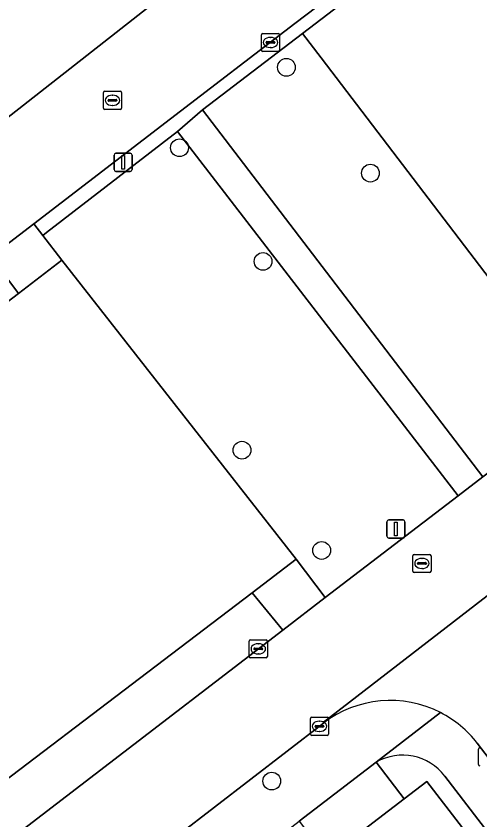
# Model space of a CAD drawing. Extents: x 159352 to 160617, y 385888 to 387323.
# Drawn here: x 159923.63 to 159949.18, y 386787.94 to 386832.2 of the extents above; entities that cross this region are included whole.
import ezdxf

# ---------------------------------------------------------------- set-up
doc = ezdxf.new("R2010")
doc.units = 0
for name, color, linetype in [('IMGEO_Boom', 7, 'Continuous'), ('IMGEO_Erf', 7, 'Continuous'), ('IMGEO_Groenvoorziening', 7, 'Continuous'), ('IMGEO_Hek', 7, 'Continuous'), ('IMGEO_Kolk', 7, 'Continuous'), ('IMGEO_Lichtmast', 7, 'Continuous'), ('IMGEO_Pand', 7, 'Continuous'), ('IMGEO_Rijbaan_lokaal_open', 7, 'Continuous'), ('IMGEO_Rioolput', 7, 'Continuous'), ('IMGEO_Voetpad_open', 7, 'Continuous')]:
    doc.layers.add(name, color=color, linetype=linetype)

msp = doc.modelspace()

# ---------------------------------------------------------------- linework, layer by layer
at = {"layer": 'IMGEO_Boom'}
for centre in [(159938.522, 386829.381), (159932.631, 386824.953), (159943.152, 386823.554), (159937.234, 386818.694), (159936.074, 386808.299), (159940.464, 386802.778), (159937.716, 386790.077)]:
    msp.add_circle(centre, 0.489, dxfattribs=at)
at = {"layer": 'IMGEO_Erf'}
msp.add_lwpolyline([(159943.471, 386791.117), (159945.011, 386789.104), (159946.266, 386790.064), (159950.184, 386784.957), (159954.011, 386779.967), (159957.838, 386774.978), (159961.665, 386769.988), (159965.492, 386764.999), (159969.319, 386760.01), (159973.146, 386755.02), (159976.973, 386750.031), (159980.8, 386745.042), (159984.627, 386740.053), (159988.454, 386735.064), (159992.281, 386730.074), (159996.107, 386725.086), (159999.935, 386720.095), (160000, 386720.011), (160004.033, 386714.753), (160004.827, 386715.354), (160000, 386721.641), (159978.228, 386750), (159947.245, 386790.358)], dxfattribs=at)
msp.add_arc((159944.928, 386788.599), 2.909, 37.199, 120.0585, dxfattribs=at)
at = {"layer": 'IMGEO_Groenvoorziening'}
for points in [[(159970.81, 386855.217), (159939.41, 386831.24), (159940.432, 386829.902), (159950.578, 386816.621), (159983.414, 386841.646)], [(159985.97, 386840.253), (159985.86, 386840.415), (159985.588, 386840.795), (159985.389, 386841.062), (159985.097, 386841.442), (159984.983, 386841.588), (159984.778, 386841.85), (159984.572, 386842.111), (159984.366, 386842.372), (159983.414, 386841.646), (159950.578, 386816.621), (159940.432, 386829.902), (159939.41, 386831.24), (159933.891, 386827.035), (159949.348, 386806.828), (159954.009, 386810.376), (159960.425, 386815.31), (159962.669, 386817.035), (159986.074, 386835.033)]]:
    msp.add_lwpolyline(points, dxfattribs=at)
for points in [[(159932.529, 386825.849), (159925.295, 386820.278), (159925.098, 386820.127), (159926.148, 386818.757), (159939.052, 386802.293), (159940.662, 386800.19), (159947.978, 386805.78)], [(159926.148, 386818.757), (159923.767, 386816.932), (159902.979, 386801.043), (159900.713, 386799.262), (159914.643, 386781.279), (159915.146, 386780.63), (159917.148, 386782.159), (159917.628, 386782.525), (159917.092, 386783.163), (159915.836, 386784.665), (159936.633, 386800.439), (159939.052, 386802.293)], [(159923.767, 386816.932), (159922.719, 386818.298), (159902.209, 386802.51), (159901.974, 386802.329), (159902.979, 386801.043)], [(159938.325, 386798.396), (159936.633, 386800.439), (159915.836, 386784.665), (159917.092, 386783.163), (159917.628, 386782.525)]]:
    msp.add_lwpolyline(points, close=True, dxfattribs=at)
at = {"layer": 'IMGEO_Hek'}
msp.add_lwpolyline([(159939.41, 386831.24), (159940.432, 386829.902), (159950.578, 386816.621), (159983.414, 386841.646), (159984.607, 386842.555)], dxfattribs=at)
at = {"layer": 'IMGEO_Kolk'}
for p, q in [((159937.216, 386831.251), (159938.068, 386831.251)), ((159937.141, 386830.325), (159937.141, 386831.177)), ((159937.443, 386830.794), (159937.841, 386830.794)), ((159937.629, 386831.031), (159937.654, 386831.031)), ((159938.142, 386831.177), (159938.142, 386830.325)), ((159937.4, 386830.745), (159937.4, 386830.757)), ((159937.838, 386830.708), (159937.44, 386830.708)), ((159937.652, 386830.471), (159937.627, 386830.471)), ((159937.884, 386830.757), (159937.884, 386830.745)), ((159938.068, 386830.251), (159937.216, 386830.251)), ((159936.473, 386796.934), (159936.473, 386797.786)), ((159936.548, 386797.86), (159937.4, 386797.86)), ((159936.961, 386797.64), (159936.986, 386797.64)), ((159937.474, 386797.786), (159937.474, 386796.934)), ((159936.732, 386797.354), (159936.732, 386797.366)), ((159937.17, 386797.317), (159936.772, 386797.317)), ((159936.775, 386797.403), (159937.173, 386797.403)), ((159937.216, 386797.366), (159937.216, 386797.354)), ((159937.4, 386796.86), (159936.548, 386796.86)), ((159936.984, 386797.08), (159936.959, 386797.08)), ((159939.916, 386793.596), (159940.768, 386793.596)), ((159939.841, 386792.67), (159939.841, 386793.522)), ((159940.329, 386793.376), (159940.354, 386793.376)), ((159940.842, 386793.522), (159940.842, 386792.67)), ((159940.1, 386793.09), (159940.1, 386793.102)), ((159940.538, 386793.053), (159940.14, 386793.053)), ((159940.143, 386793.139), (159940.541, 386793.139)), ((159940.352, 386792.816), (159940.327, 386792.816)), ((159940.584, 386793.102), (159940.584, 386793.09)), ((159940.768, 386792.596), (159939.916, 386792.596)), ((159949.11, 386790.986), (159949.11, 386791.838))]:
    msp.add_line(p, q, dxfattribs=at)
for points in [[(159937.216, 386831.251), (159938.068, 386831.251)], [(159937.141, 386830.325), (159937.141, 386831.177)], [(159938.142, 386831.177), (159938.142, 386830.325)], [(159938.068, 386830.251), (159937.216, 386830.251)], [(159936.473, 386796.934), (159936.473, 386797.786)], [(159936.548, 386797.86), (159937.4, 386797.86)], [(159937.474, 386797.786), (159937.474, 386796.934)], [(159937.4, 386796.86), (159936.548, 386796.86)], [(159939.916, 386793.596), (159940.768, 386793.596)], [(159939.841, 386792.67), (159939.841, 386793.522)], [(159940.842, 386793.522), (159940.842, 386792.67)], [(159940.768, 386792.596), (159939.916, 386792.596)], [(159949.11, 386790.986), (159949.11, 386791.838)]]:
    msp.add_lwpolyline(points, dxfattribs=at)
for centre, radius, start, end in [((159937.218, 386831.175), 0.0765, 91.552, 178.448), ((159937.218, 386831.175), 0.0765, 91.552, 178.448), ((159938.066, 386831.175), 0.0765, 1.552, 88.448), ((159938.066, 386831.175), 0.0765, 1.552, 88.448), ((159937.44, 386830.754), 0.0403, 85.8775, 175.7526), ((159937.845, 386830.756), 0.0386, 1.7309, 96.639), ((159937.437, 386830.744), 0.0366, 178.938, 274.7102), ((159937.841, 386830.751), 0.043, 264.8664, 352.4533), ((159937.218, 386830.327), 0.0765, 181.552, 268.448), ((159937.218, 386830.327), 0.0765, 181.552, 268.448), ((159938.066, 386830.327), 0.0765, 271.552, 358.448), ((159938.066, 386830.327), 0.0765, 271.552, 358.448), ((159936.55, 386797.784), 0.0765, 91.552, 178.448), ((159936.55, 386797.784), 0.0765, 91.552, 178.448), ((159937.398, 386797.784), 0.0765, 1.552, 88.448), ((159937.398, 386797.784), 0.0765, 1.552, 88.448), ((159936.772, 386797.363), 0.0403, 85.8775, 175.7526), ((159936.769, 386797.353), 0.0366, 178.938, 274.7102), ((159937.173, 386797.36), 0.043, 264.8664, 352.4533), ((159937.177, 386797.365), 0.0386, 1.7309, 96.639), ((159936.55, 386796.936), 0.0765, 181.552, 268.448), ((159936.55, 386796.936), 0.0765, 181.552, 268.448), ((159937.398, 386796.936), 0.0765, 271.552, 358.448), ((159937.398, 386796.936), 0.0765, 271.552, 358.448), ((159939.918, 386793.52), 0.0765, 91.552, 178.448), ((159939.918, 386793.52), 0.0765, 91.552, 178.448), ((159940.766, 386793.52), 0.0765, 1.552, 88.448), ((159940.766, 386793.52), 0.0765, 1.552, 88.448), ((159940.14, 386793.099), 0.0403, 85.8775, 175.7526), ((159940.137, 386793.089), 0.0366, 178.938, 274.7102), ((159940.541, 386793.096), 0.043, 264.8664, 352.4533), ((159940.545, 386793.101), 0.0386, 1.7309, 96.639), ((159939.918, 386792.672), 0.0765, 181.552, 268.448), ((159939.918, 386792.672), 0.0765, 181.552, 268.448), ((159940.766, 386792.672), 0.0765, 271.552, 358.448), ((159940.766, 386792.672), 0.0765, 271.552, 358.448), ((159949.187, 386791.836), 0.0765, 91.552, 178.448), ((159949.187, 386791.836), 0.0765, 91.552, 178.448), ((159949.187, 386790.988), 0.0765, 181.552, 268.448), ((159949.187, 386790.988), 0.0765, 181.552, 268.448)]:
    msp.add_arc(centre, radius, start, end, dxfattribs=at)
for centre, major_axis, ratio, start_param, end_param in [((159937.628, 386830.751), (-0.387, 0.002), 0.722429, 4.712389, 7.853982), ((159937.653, 386830.751), (-0.39, 0.002), 0.717154, 1.570796, 4.712389), ((159936.96, 386797.36), (-0.387, 0.002), 0.722429, 4.712389, 7.853982), ((159936.985, 386797.36), (-0.39, 0.002), 0.717154, 1.570796, 4.712389), ((159940.328, 386793.096), (-0.387, 0.002), 0.722429, 4.712389, 7.853982), ((159940.353, 386793.096), (-0.39, 0.002), 0.717154, 1.570796, 4.712389)]:
    msp.add_ellipse(centre, major_axis=major_axis, ratio=ratio, start_param=start_param, end_param=end_param, dxfattribs=at)
at = {"layer": 'IMGEO_Lichtmast'}
for p, q in [((159929.125, 386824.648), (159929.915, 386824.648)), ((159929.915, 386824.648), (159929.125, 386824.648)), ((159929.025, 386823.748), (159929.025, 386824.548)), ((159929.025, 386824.548), (159929.025, 386823.748)), ((159930.015, 386824.548), (159930.015, 386823.748)), ((159930.015, 386823.748), (159930.015, 386824.548)), ((159929.915, 386823.648), (159929.125, 386823.648)), ((159929.125, 386823.648), (159929.915, 386823.648)), ((159944.062, 386803.561), (159944.062, 386804.361)), ((159944.062, 386804.361), (159944.062, 386803.561)), ((159944.162, 386804.461), (159944.952, 386804.461)), ((159944.952, 386804.461), (159944.162, 386804.461)), ((159945.052, 386804.361), (159945.052, 386803.561)), ((159945.052, 386803.561), (159945.052, 386804.361)), ((159944.952, 386803.461), (159944.162, 386803.461)), ((159944.162, 386803.461), (159944.952, 386803.461))]:
    msp.add_line(p, q, dxfattribs=at)
for points in [[(159929.445, 386824.523), (159929.595, 386824.523), (159929.595, 386823.773), (159929.445, 386823.773), (159929.445, 386824.523)], [(159944.482, 386804.336), (159944.632, 386804.336), (159944.632, 386803.586), (159944.482, 386803.586), (159944.482, 386804.336)]]:
    msp.add_lwpolyline(points, dxfattribs=at)
for centre, start, end in [((159929.125, 386824.548), 90, 180), ((159929.125, 386824.548), 90, 180), ((159929.915, 386824.548), 0, 90), ((159929.915, 386824.548), 360, 90), ((159929.125, 386823.748), 180, 270), ((159929.125, 386823.748), 180, 270), ((159929.915, 386823.748), 270, 0), ((159929.915, 386823.748), 270, 0), ((159944.162, 386804.361), 90, 180), ((159944.162, 386804.361), 90, 180), ((159944.952, 386804.361), 0, 90), ((159944.952, 386804.361), 360, 90), ((159944.162, 386803.561), 180, 270), ((159944.162, 386803.561), 180, 270), ((159944.952, 386803.561), 270, 0), ((159944.952, 386803.561), 270, 0)]:
    msp.add_arc(centre, 0.1, start, end, dxfattribs=at)
at = {"layer": 'IMGEO_Pand'}
for points in [[(159945.011, 386789.104), (159943.471, 386791.117), (159939.222, 386787.863), (159940.759, 386785.848)], [(159946.266, 386790.064), (159945.011, 386789.104), (159940.759, 386785.848), (159944.672, 386780.737), (159950.184, 386784.957)]]:
    msp.add_lwpolyline(points, close=True, dxfattribs=at)
at = {"layer": 'IMGEO_Rijbaan_lokaal_open'}
for points in [[(159932.131, 386826.54), (159938.993, 386831.785), (159944.581, 386836.055), (159941.128, 386840.576), (159934.496, 386835.573), (159934.51, 386835.52), (159919.84, 386824.035), (159919.772, 386824.066), (159909.569, 386816.165), (159908.029, 386814.994), (159905.329, 386812.912), (159904.224, 386812.064), (159901.193, 386809.744), (159899.889, 386808.738), (159896.395, 386806.077), (159899.757, 386801.692), (159908.562, 386808.459), (159922.226, 386818.941), (159924.606, 386820.767)], [(159955.382, 386804.642), (159963.709, 386811.027), (159960.425, 386815.31), (159954.009, 386810.376), (159949.348, 386806.828), (159947.978, 386805.78), (159940.662, 386800.19), (159938.325, 386798.396), (159917.628, 386782.525), (159917.148, 386782.159), (159920.476, 386777.815), (159924.518, 386780.912), (159926.911, 386782.755), (159928.152, 386783.711), (159930.563, 386785.567), (159940.557, 386793.263), (159940.555, 386793.31), (159955.305, 386804.694)]]:
    msp.add_lwpolyline(points, close=True, dxfattribs=at)
for points in [[(159919.772, 386824.066), (159919.84, 386824.035), (159934.51, 386835.52), (159934.496, 386835.573)], [(159955.382, 386804.642), (159955.305, 386804.694), (159940.555, 386793.31), (159940.557, 386793.263)], [(159949.038, 386792.165), (159952.219, 386787.997), (159981.373, 386750), (160000, 386725.7), (160009.257, 386713.623)]]:
    msp.add_lwpolyline(points, dxfattribs=at)
for centre, radius, start, end in [((159944.248, 386788.47), 6.049, 62.7545, 127.5944), ((159944.255, 386788.476), 6.041, 37.6401, 62.7878)]:
    msp.add_arc(centre, radius, start, end, dxfattribs=at)
at = {"layer": 'IMGEO_Rioolput'}
for p, q in [((159928.436, 386827.137), (159928.436, 386827.989)), ((159928.511, 386828.063), (159929.363, 386828.063)), ((159928.924, 386827.843), (159928.949, 386827.843)), ((159929.437, 386827.989), (159929.437, 386827.137)), ((159928.695, 386827.557), (159928.695, 386827.569)), ((159929.133, 386827.52), (159928.735, 386827.52)), ((159928.738, 386827.606), (159929.136, 386827.606)), ((159928.947, 386827.283), (159928.922, 386827.283)), ((159929.179, 386827.569), (159929.179, 386827.557)), ((159929.363, 386827.063), (159928.511, 386827.063)), ((159945.489, 386801.638), (159945.489, 386802.49)), ((159945.564, 386802.564), (159946.416, 386802.564)), ((159946.49, 386802.49), (159946.49, 386801.638)), ((159945.748, 386802.058), (159945.748, 386802.07)), ((159946.186, 386802.021), (159945.788, 386802.021)), ((159945.791, 386802.107), (159946.189, 386802.107)), ((159945.977, 386802.344), (159946.002, 386802.344)), ((159946.232, 386802.07), (159946.232, 386802.058)), ((159946.416, 386801.564), (159945.564, 386801.564)), ((159946, 386801.784), (159945.975, 386801.784))]:
    msp.add_line(p, q, dxfattribs=at)
for points in [[(159928.436, 386827.137), (159928.436, 386827.989)], [(159928.511, 386828.063), (159929.363, 386828.063)], [(159929.437, 386827.989), (159929.437, 386827.137)], [(159929.363, 386827.063), (159928.511, 386827.063)], [(159945.489, 386801.638), (159945.489, 386802.49)], [(159945.564, 386802.564), (159946.416, 386802.564)], [(159946.49, 386802.49), (159946.49, 386801.638)], [(159946.416, 386801.564), (159945.564, 386801.564)]]:
    msp.add_lwpolyline(points, dxfattribs=at)
for centre, radius, start, end in [((159928.513, 386827.987), 0.0765, 91.552, 178.448), ((159928.513, 386827.987), 0.0765, 91.552, 178.448), ((159929.361, 386827.987), 0.0765, 1.552, 88.448), ((159929.361, 386827.987), 0.0765, 1.552, 88.448), ((159928.735, 386827.566), 0.0403, 85.8775, 175.7526), ((159928.732, 386827.556), 0.0366, 178.938, 274.7102), ((159929.136, 386827.563), 0.043, 264.8664, 352.4533), ((159929.14, 386827.568), 0.0386, 1.7309, 96.639), ((159928.513, 386827.139), 0.0765, 181.552, 268.448), ((159928.513, 386827.139), 0.0765, 181.552, 268.448), ((159929.361, 386827.139), 0.0765, 271.552, 358.448), ((159929.361, 386827.139), 0.0765, 271.552, 358.448), ((159945.566, 386802.488), 0.0765, 91.552, 178.448), ((159945.566, 386802.488), 0.0765, 91.552, 178.448), ((159946.414, 386802.488), 0.0765, 1.552, 88.448), ((159946.414, 386802.488), 0.0765, 1.552, 88.448), ((159945.788, 386802.067), 0.0403, 85.8775, 175.7526), ((159945.785, 386802.057), 0.0366, 178.938, 274.7102), ((159946.189, 386802.064), 0.043, 264.8664, 352.4533), ((159946.193, 386802.069), 0.0386, 1.7309, 96.639), ((159945.566, 386801.64), 0.0765, 181.552, 268.448), ((159945.566, 386801.64), 0.0765, 181.552, 268.448), ((159946.414, 386801.64), 0.0765, 271.552, 358.448), ((159946.414, 386801.64), 0.0765, 271.552, 358.448)]:
    msp.add_arc(centre, radius, start, end, dxfattribs=at)
for centre, major_axis, ratio, start_param, end_param in [((159928.923, 386827.563), (-0.387, 0.002), 0.722429, 4.712389, 7.853982), ((159928.948, 386827.563), (-0.39, 0.002), 0.717154, 1.570796, 4.712389), ((159945.976, 386802.064), (-0.387, 0.002), 0.722429, 4.712389, 7.853982), ((159946.001, 386802.064), (-0.39, 0.002), 0.717154, 1.570796, 4.712389)]:
    msp.add_ellipse(centre, major_axis=major_axis, ratio=ratio, start_param=start_param, end_param=end_param, dxfattribs=at)
at = {"layer": 'IMGEO_Voetpad_open'}
for points in [[(159939.41, 386831.24), (159970.81, 386855.217), (159970.318, 386855.839), (159956.54, 386845.191), (159946.726, 386837.693), (159944.581, 386836.055), (159938.993, 386831.785), (159932.131, 386826.54), (159924.606, 386820.767), (159925.098, 386820.127), (159925.295, 386820.278), (159932.529, 386825.849), (159933.891, 386827.035)], [(159947.978, 386805.78), (159949.348, 386806.828), (159933.891, 386827.035), (159932.529, 386825.849)], [(159922.226, 386818.941), (159922.719, 386818.298), (159923.767, 386816.932), (159926.148, 386818.757), (159925.098, 386820.127), (159924.606, 386820.767)], [(159939.052, 386802.293), (159936.633, 386800.439), (159938.325, 386798.396), (159940.662, 386800.19)]]:
    msp.add_lwpolyline(points, close=True, dxfattribs=at)
for points in [[(159947.017, 386793.848), (159943.471, 386791.117)], [(159943.471, 386791.117), (159947.017, 386793.848)], [(159940.557, 386793.263), (159930.563, 386785.567), (159932.656, 386782.812), (159939.222, 386787.863), (159943.471, 386791.117)], [(160009.257, 386713.623), (160000, 386725.7), (159981.373, 386750), (159952.219, 386787.997), (159949.038, 386792.165)], [(159947.245, 386790.358), (159978.228, 386750), (160000, 386721.641), (160004.827, 386715.354), (160006.954, 386712.583), (160007.378, 386712.031)]]:
    msp.add_lwpolyline(points, dxfattribs=at)
for centre, radius, start, end in [((159944.248, 386788.47), 6.049, 62.7545, 127.5944), ((159944.255, 386788.476), 6.041, 37.6401, 62.7878), ((159944.928, 386788.599), 2.909, 37.199, 120.0585)]:
    msp.add_arc(centre, radius, start, end, dxfattribs=at)

doc.saveas('drawing.dxf')
